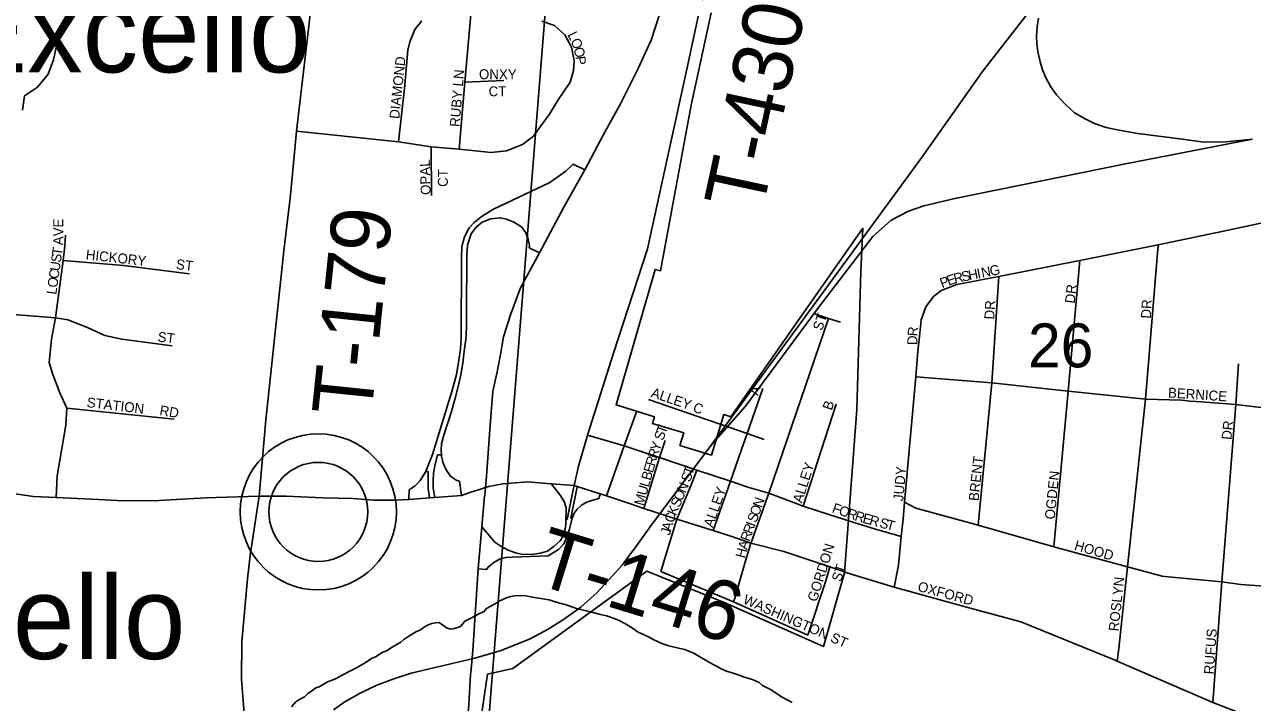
# Model space of a CAD drawing. Extents: x 1310247 to 1552180, y 377264 to 706493.
# Drawn here: x 1425450 to 1431625, y 544139 to 547550 of the extents above; entities that cross this region are included whole.
import ezdxf

# ---------------------------------------------------------------- set-up
doc = ezdxf.new("R2010")
doc.units = 0
for name, color, linetype in [('GM_X_City_Street', 7, 'Continuous'), ('GM_X_City_Street_Text', 7, 'Continuous'), ('GM_X_Corporation', 7, 'Continuous'), ('GM_X_Interchange_Ramps', 7, 'Continuous'), ('GM_X_Minor_Lake', 7, 'Continuous'), ('GM_X_Minor_River', 7, 'Continuous'), ('GM_X_Rail_Line', 7, 'Continuous'), ('GM_X_Section', 7, 'Continuous'), ('GM_X_Section_Text', 7, 'Continuous'), ('GM_X_State_Route', 7, 'Continuous'), ('GM_X_Township_Road', 7, 'Continuous'), ('GM_X_Township_Road_Text', 7, 'Continuous'), ('GM_X_Township_Subdivision', 7, 'Continuous'), ('GM_X_Township_Subdivision_Text', 7, 'Continuous'), ('GM_X_Unincorporated', 7, 'Continuous'), ('GM_X_Unincorporated_Location', 7, 'Continuous'), ('GM_X_Unincorporated_Text', 7, 'Continuous')]:
    doc.layers.add(name, color=color, linetype=linetype)

msp = doc.modelspace()

# ---------------------------------------------------------------- linework, layer by layer
at = {"layer": 'GM_X_City_Street'}
for points in [[(1431454.8, 546504.9), (1431597.2, 546535), (1431939.8, 546609.7), (1432172.1, 546652.2), (1432295.1, 546644.6), (1432668, 546603.2), (1433101.2, 546562.6), (1433275.8, 546541.4), (1433420, 546526.2)], [(1430060.1, 546211.4), (1430137.8, 546241.6), (1430349.1, 546282.2), (1430756.4, 546362.4), (1431150.8, 546442.4), (1431430.3, 546499.8), (1431454.8, 546504.9)], [(1430944.7, 544346.4), (1430952.3, 544410), (1430996.8, 544821.3), (1431087.5, 545665.3), (1431150.8, 546442.4)], [(1430626.1, 544922.3), (1430698.4, 545704.6), (1430756.4, 546362.4)], [(1430244.7, 545031), (1430314.6, 545747.2), (1430349.1, 546282.2)], [(1429823.7, 544718.7), (1429845.2, 544829.1), (1429858.2, 544974.1), (1429867.7, 545060.4), (1429874.6, 545147.5), (1429932.4, 545777.4), (1429941.9, 545906), (1429949.6, 545980.2), (1429959.1, 546063.9), (1429981.6, 546129.5), (1430021.3, 546182.1), (1430060.1, 546211.4)], [(1431425.5, 544139.4), (1431470.5, 544745.5), (1431541.9, 545638.2), (1431554, 545842.3)], [(1429932.4, 545777.4), (1430314.6, 545747.2), (1430698.4, 545704.6), (1431087.5, 545665.3), (1431267.4, 545659.3), (1431312.3, 545655.7)], [(1431312.3, 545655.7), (1431366, 545651.3), (1431541.9, 545638.2), (1431863.6, 545600), (1432213.5, 545577.9), (1432585.4, 545536.7)], [(1429874.6, 545147.5), (1429932.4, 545117.3), (1430244.7, 545031), (1430626.1, 544922.3), (1430996.8, 544821.3), (1431169.9, 544774.6), (1431201.1, 544771.6)], [(1429495, 545085), (1429641.6, 545038), (1429729.6, 545011.2)], [(1429729.6, 545011.2), (1429858.2, 544974.1)], [(1429464.5, 544832.7), (1429499.1, 544821.1), (1429606.4, 544784.6), (1429823.7, 544718.7), (1430175.8, 544621), (1430459.2, 544545.4), (1430933.9, 544350.9)], [(1431201.1, 544771.6), (1431470.5, 544745.5), (1431566, 544732.4), (1431799.3, 544716.3), (1432016.4, 544701.2), (1432144.1, 544690.2), (1432523.5, 544656.6)], [(1430933.9, 544350.9), (1430944.7, 544346.4), (1431425.5, 544139.4), (1431582, 544077.8), (1431742, 543998.3), (1432061, 543816.5), (1432449, 543598.2), (1432657.8, 543483.1), (1432881.2, 543347.7), (1432994, 543286.5), (1433175.3, 543239)]]:
    msp.add_lwpolyline(points, dxfattribs=at)
at = {"layer": 'GM_X_Corporation'}
msp.add_lwpolyline([(1427680.7, 543619.3), (1427777.8, 544281), (1427905.6, 544309.5), (1428579.5, 544799.1), (1428976.3, 544638.8), (1429466.9, 544420.4), (1429573, 544790.4), (1429635.6, 545613), (1429654.8, 546308.3), (1429665.7, 546525.2), (1429001.4, 545576.7), (1428966, 545587.5), (1428903.7, 545383.9), (1428745.9, 545432.1), (1428765.2, 545495.2), (1428607.5, 545543.5), (1428617.7, 545576.9), (1428424.5, 545636), (1428620.3, 546318.3), (1428648.5, 546311.8), (1428801.7, 547144.6), (1428902.8, 547609.9)], dxfattribs=at)
at = {"layer": 'GM_X_Interchange_Ramps'}
for points in [[(1428266.8, 546818.8), (1428209.6, 546847.6), (1428172, 546811.9), (1428091.3, 546756.1), (1427807.4, 546621.7), (1427751.9, 546585.9), (1427711.1, 546553.7), (1427685.8, 546527), (1427662.7, 546481.7), (1427649.4, 546432.8), (1427646.6, 546375.6), (1427646.1, 545972.9), (1427642, 545918.4), (1427634.5, 545860.7), (1427622, 545789.1), (1427597.8, 545703.8), (1427501, 545387.5), (1427468.4, 545303.3), (1427467.5, 545301.1), (1427439.7, 545255.2), (1427414.4, 545228.6), (1427383.9, 545208.2), (1427382.7, 545160.2)], [(1427647.6, 545180.8), (1427637.1, 545252.4), (1427619.9, 545257.5), (1427591.5, 545277.9), (1427569.7, 545309.3), (1427554.3, 545342.7), (1427546.9, 545377.6), (1427546.4, 545385.6), (1427544.8, 545408.5), (1427547.5, 545440.1), (1427555.9, 545478.3), (1427597, 545603.8), (1427615.2, 545670.8), (1427632.9, 545734.8), (1427644, 545787.8), (1427654.4, 545845.5), (1427660.9, 545906.9), (1427668.4, 545965.2), (1427671.7, 546025.7), (1427673, 546100.3), (1427673.5, 546390.5), (1427677.9, 546440.1), (1427695.7, 546496.5), (1427719.8, 546528.8), (1427750.6, 546555.3), (1427795.1, 546573.2), (1427841.9, 546578.5), (1427874.2, 546571.1), (1427911.1, 546555.3), (1427949.6, 546531.6), (1427970.2, 546501.8), (1427982.9, 546470.5), (1427989.4, 546438.8), (1427988.1, 546427.1), (1428039.1, 546401.7)], [(1427512.4, 545171.1), (1427505.6, 545217), (1427504.9, 545255.3), (1427507.2, 545293.1), (1427512.4, 545330.4), (1427526.7, 545384.3), (1427546.4, 545385.6)], [(1427468.4, 545303.3), (1427480.1, 545298.8), (1427479.3, 545216.3), (1427486.4, 545168.1)], [(1428213.1, 545229.9), (1428211.2, 545216.6), (1428178.4, 545060.3), (1428171.8, 545059.3)], [(1428204, 545065.7), (1428197.2, 545066.6), (1428227.8, 545216), (1428229.1, 545226.2)], [(1427731, 544811.4), (1427773, 544807.6), (1427781.1, 544820.1), (1427809.3, 544843.7), (1427841.2, 544861.8), (1427870, 544868.6), (1427902.5, 544869.9), (1428083.1, 544876.7), (1428135.5, 544909), (1428161.1, 544937.9), (1428176.8, 544972.1), (1428189.7, 545010.4), (1428204, 545065.7), (1428214.4, 545091.2), (1428229.5, 545112.1), (1428251.5, 545131.8), (1428278.2, 545146.9), (1428308.4, 545157.3), (1428337.3, 545165.4), (1428337.6, 545165.4), (1428345.1, 545188.1)]]:
    msp.add_lwpolyline(points, dxfattribs=at)
at = {"layer": 'GM_X_Minor_Lake'}
msp.add_lwpolyline([(1425440.2, 547119.9), (1425450.2, 547191.8), (1425515.6, 547236.1), (1425569.5, 547300.8), (1425595.5, 547372.3), (1425609.3, 547436), (1425625.1, 547499.7), (1425643.1, 547571.4)], dxfattribs=at)
at = {"layer": 'GM_X_Minor_River'}
msp.add_lwpolyline([(1426793.2, 544116.6), (1426814.3, 544141.9), (1426828.7, 544151.4), (1426857.4, 544166.5), (1426872.1, 544182), (1426898.9, 544201.1), (1426915.4, 544212.6), (1426931.7, 544218), (1426972.8, 544242.6), (1426989.1, 544248), (1427017.6, 544259), (1427046.4, 544276), (1427085.4, 544296.7), (1427099.7, 544302.2), (1427122.3, 544315.5), (1427159.2, 544336.2), (1427198.3, 544360.9), (1427214.7, 544368.3), (1427251.7, 544391.1), (1427270.1, 544398.4), (1427299, 544417.5), (1427342.1, 544442), (1427356.7, 544455.5), (1427377.3, 544468.8), (1427404, 544485.9), (1427420.5, 544495.4), (1427438.8, 544502.7), (1427461.6, 544520), (1427475.9, 544527.5), (1427498.4, 544536.7), (1427516.6, 544540), (1427534.8, 544541.4), (1427558.3, 544524.4), (1427572, 544513.9), (1427591.8, 544507.1), (1427605.9, 544508.6), (1427628.3, 544515.8), (1427644.7, 544523.3), (1427663.7, 544548.7), (1427690.3, 544561.8), (1427741.6, 544588), (1427759.9, 544595.4), (1427772.6, 544611), (1427813.6, 544633.6), (1427840.4, 544650.7), (1427877.2, 544667.4), (1427895.5, 544672.8), (1427915.7, 544676), (1427941.9, 544677.1), (1427970, 544676), (1427996, 544671.1), (1428023.9, 544666), (1428087.9, 544655.6), (1428123.7, 544644.2), (1428179.4, 544628.1), (1428225, 544612.4), (1428288.8, 544595.9), (1428346.5, 544581.8), (1428376.4, 544574.6), (1428396.3, 544567.8), (1428428.1, 544556.6), (1428443.9, 544550), (1428471.5, 544534.9), (1428506.9, 544513.5), (1428536.3, 544492.3), (1428593.6, 544466.1), (1428611.3, 544455.4), (1428654.8, 544435.7), (1428690.6, 544424.3), (1428738.4, 544412.5), (1428770.3, 544405.3), (1428786.2, 544398.7), (1428804, 544392), (1428819.8, 544383.4), (1428863.1, 544357.7), (1428888.6, 544342.7), (1428912.3, 544329.7), (1428936, 544318.8), (1428953.7, 544308.1), (1428979.5, 544297.1), (1429013.2, 544285.8), (1429043, 544276.7), (1429070.8, 544265.6), (1429114.5, 544251.9), (1429128.3, 544245.4), (1429144.2, 544238.8), (1429161.7, 544224), (1429201.2, 544204.5), (1429260.1, 544166.2), (1429309.4, 544138.2)], dxfattribs=at)
at = {"layer": 'GM_X_Rail_Line'}
for points in [[(1428901.9, 545433.3), (1429959.6, 546880.1), (1430267.4, 547314.9), (1430507.9, 547624.4)], [(1430548.4, 547582.2), (1430541.6, 547538.3), (1430539.2, 547492.6), (1430540.4, 547454.9), (1430545.3, 547415.4), (1430556.5, 547362.2), (1430569.4, 547322.1), (1430586.7, 547279.4), (1430611.4, 547236.8), (1430638.6, 547197.3), (1430684.3, 547148.5), (1430728.2, 547108.3), (1430780.7, 547076.8), (1430830.1, 547052.1), (1430889.5, 547032.9), (1430943.8, 547020.6), (1431048.8, 547002.7), (1431273.1, 546973), (1431379.4, 546958.2), (1431491, 546960.1), (1431624.6, 546973.6)], [(1428901.9, 545433.3), (1429014.2, 545559.3), (1429075.7, 545630.2), (1429442.3, 546126.2), (1429715, 546483.8), (1429807.4, 546566.5), (1429894.6, 546610.9), (1429971.4, 546637.5), (1430128.1, 546674.4), (1430978, 546847.4), (1431624.6, 546973.6)], [(1427003.2, 544101.6), (1427060.4, 544142.1), (1427137.7, 544185.5), (1427221, 544226), (1427306.6, 544258.3), (1427394.9, 544285.5), (1427458.2, 544301.2), (1427714.2, 544362.2), (1427847.1, 544400.6), (1427992.8, 544458.3), (1428082.3, 544507.7), (1428155.1, 544552.8), (1428247.3, 544617.8), (1428327.3, 544690), (1428404, 544772.8), (1428454.6, 544829.5), (1428527.9, 544926.7), (1428599.8, 545028.1), (1428901.9, 545433.3)]]:
    msp.add_lwpolyline(points, dxfattribs=at)
at = {"layer": 'GM_X_Section'}
for points in [[(1422946.7, 549442.3), (1428176.5, 548977.8), (1427746.2, 543573.2), (1423710.3, 543852), (1423601.9, 543926.3), (1423508.7, 543964.3), (1423445, 543977.7), (1423415.1, 543980.3), (1423392.9, 543970.8), (1423350.4, 543947.7), (1423302, 543930.7), (1423243.7, 543914), (1423201.3, 543896.9), (1422557.5, 544834.8)], [(1428176.5, 548977.8), (1433593.8, 548489.2), (1433210.1, 543205.6), (1427746.2, 543573.2)]]:
    msp.add_lwpolyline(points, close=True, dxfattribs=at)
at = {"layer": 'GM_X_State_Route'}
for points in [[(1428163.4, 546634.6), (1428169.8, 546646.7), (1428266.8, 546818.8), (1428359.6, 546993), (1428448.4, 547155), (1428534.2, 547325.3), (1428600.4, 547471.7), (1428641.2, 547595.5), (1428687.6, 547782.7), (1428720.2, 547934.2), (1428737.1, 548036.5), (1428774.7, 548271), (1428827.6, 548565.6), (1428878.9, 548858.5), (1428893.7, 548946.7), (1428896.2, 548961.9)], [(1427763.8, 545180), (1427767.4, 545220.1), (1427772.5, 545278.3), (1427790.9, 545534.4), (1427805.2, 545704.4), (1427825.8, 545802.1), (1427844, 545889.9), (1427859, 545978.4), (1427893.6, 546090.3), (1427944.4, 546224.6), (1428039.1, 546401.7), (1428163.4, 546634.6)], [(1425148.7, 545232.1), (1425196.7, 545221.1), (1425294.8, 545204.2), (1425381.7, 545191.8), (1425495.5, 545176), (1425609.5, 545170.3), (1425788.8, 545161.3), (1425915.1, 545155.7), (1426026.7, 545153.4), (1426127.1, 545155.7), (1426271.5, 545163.6), (1426363.8, 545168)], [(1427689.5, 545195), (1427737.4, 545211.3), (1427767.4, 545220.1), (1427783.9, 545224.9), (1427854.3, 545238.6), (1427979.2, 545248.8), (1428036.5, 545244.4)], [(1428036.5, 545244.4), (1428098.5, 545239.6), (1428120, 545212.7), (1428142.9, 545182.1), (1428163.9, 545149.8), (1428173.2, 545118.5), (1428172.9, 545091), (1428172, 545065.9), (1428171.8, 545059.3), (1428171.4, 545038.1), (1428167.8, 545010.7), (1428158.7, 544976.1), (1428143.4, 544951.7), (1428113.9, 544925.2), (1428079.4, 544900.8), (1428045.3, 544890.1), (1428010.2, 544884.5), (1427956.3, 544883.5), (1427918.4, 544891.4), (1427881.1, 544905.9), (1427845.5, 544925.2), (1427815, 544945.6), (1427750, 545022.3)], [(1426363.8, 545168), (1426413.6, 545170.3), (1426629, 545177.1), (1426765.9, 545177.2), (1426949.5, 545168), (1427100.9, 545164.5), (1427205.6, 545156.9), (1427309.3, 545156.9), (1427382.7, 545160.2), (1427486.4, 545168.1), (1427512.4, 545171.1), (1427647.6, 545180.8), (1427689.5, 545195)], [(1427693.8, 544287.1), (1427703.4, 544400.6), (1427731, 544811.4), (1427750, 545022.3), (1427763.7, 545179), (1427763.8, 545180)], [(1427665.6, 543920.2), (1427684.4, 544126.1), (1427693.2, 544280.5), (1427693.8, 544287.1)]]:
    msp.add_lwpolyline(points, dxfattribs=at)
at = {"layer": 'GM_X_Township_Road'}
for points in [[(1426786.6, 546693.7), (1426800.4, 546834.9), (1426817.3, 547013.1), (1426943.9, 548087.4), (1426982.3, 548492.1), (1426999, 548669.4), (1427023.3, 548909.8), (1427040.5, 549079.1), (1427042.5, 549098.8)], [(1428266.9, 545437.3), (1428280.2, 545484.8), (1428411.8, 545897.4), (1428582.7, 546420.9), (1428791.7, 547380), (1428843.3, 547622.8), (1428861.1, 547705.3), (1428858.1, 547745.1), (1428849.8, 547776.5), (1428832.1, 547806.8), (1428829.7, 547810.9), (1428791.7, 547851.3), (1428720.2, 547934.2)], [(1426661.6, 545543.7), (1426753, 546412), (1426782.3, 546650), (1426786.6, 546693.7)], [(1426629, 545177.1), (1426629, 545177.1), (1426659.4, 545523.3), (1426661.6, 545543.7)], [(1428280.2, 545484.8), (1428345.3, 545465.3), (1428465.2, 545430.9), (1428540, 545405.4), (1428643.3, 545371.6), (1428830.6, 545308.3), (1428999.8, 545251.7), (1429086.3, 545222.8), (1429192.1, 545191.5), (1429364.6, 545126.8), (1429495, 545085)], [(1428213.1, 545229.9), (1428236.1, 545327.6), (1428266.9, 545437.3)], [(1428098.5, 545239.6), (1428213.1, 545229.9), (1428229.1, 545226.2), (1428345.1, 545188.1), (1428375.8, 545178), (1428446.5, 545154.6)], [(1426588.4, 544906.1), (1426589.1, 544912.7), (1426629, 545177.1)], [(1428446.5, 545154.6), (1428496.8, 545137.9), (1428564.6, 545115.5), (1428730.2, 545060.7), (1428913.3, 545003.5), (1429002.3, 544976.2), (1429102.6, 544940.7), (1429268.6, 544898.3), (1429464.5, 544832.7)], [(1426572.6, 543868.3), (1426568.3, 543911.2), (1426540.6, 544255.4), (1426541.8, 544444.9), (1426571.8, 544760.2), (1426588.4, 544906.1)]]:
    msp.add_lwpolyline(points, dxfattribs=at)
at = {"layer": 'GM_X_Township_Subdivision'}
for points in [[(1426817.3, 547013.1), (1427330.4, 546960.1), (1427495.1, 546934.2), (1427634.9, 546922.9), (1427796.2, 546907.1), (1427874, 546915), (1427954.1, 546946.6), (1428009.4, 546989.5), (1428043.2, 547035.7), (1428090.6, 547100), (1428133.4, 547171), (1428194.3, 547260.1), (1428210.1, 547319.9), (1428214.6, 547368.4), (1428201.1, 547436), (1428166.1, 547498.1), (1428114.3, 547545.4), (1428051.1, 547566.9)], [(1427447.7, 547569.1), (1427412.8, 547525.2), (1427386.8, 547463.1), (1427377.8, 547421.4), (1427359.8, 547228.5), (1427330.4, 546960.1)], [(1427634.9, 546922.9), (1427663.2, 547261.2), (1427693.6, 547600.7)], [(1427663.2, 547261.2), (1427860.5, 547268)], [(1427496.2, 546690), (1427495.1, 546934.2)], [(1425609.5, 545170.3), (1425614, 545279.7), (1425656.8, 545533.5), (1425662.5, 545620.3), (1425627.5, 545697), (1425591.4, 545789.5), (1425574.5, 545849.3), (1425585.8, 545966.6), (1425606.1, 546073.7), (1425644.4, 546362.4), (1425652.3, 546436.8), (1425655.7, 546491)], [(1425644.4, 546362.4), (1425947.8, 546337.6), (1426278.7, 546296.7)], [(1426192.8, 545934.2), (1425938.8, 545966.6), (1425853.2, 545985.1), (1425766.2, 546026), (1425667, 546064.7), (1425606.1, 546073.7), (1425140.3, 546112), (1424664.4, 546157.1)], [(1429418, 546095.6), (1429492.6, 546071.3), (1429552.8, 546051.9)], [(1429103.7, 544943.8), (1429192.1, 545191.5), (1429492.6, 546071.3)], [(1428913.3, 545003.5), (1428999.8, 545251.7), (1429055.5, 545411.5), (1429083.6, 545492.1), (1429162.9, 545719.4)], [(1428587.9, 545662.7), (1429040.5, 545506.9), (1429040.5, 545506.9)], [(1425662.5, 545620.3), (1426202.7, 545563.9)], [(1428375.8, 545178), (1428465.2, 545430.9), (1428529.3, 545606.6)], [(1429364.6, 545126.8), (1429531.2, 545640.2)], [(1429040.5, 545506.9), (1429083.6, 545492.1), (1429169.8, 545462.4)], [(1428564.6, 545115.5), (1428643.3, 545371.6), (1428671.8, 545457)], [(1428649.8, 544798.2), (1428730.2, 545060.7), (1428803.4, 545237), (1428830.6, 545308.3)], [(1429015.6, 544645.4), (1429021.2, 544664.5), (1429069.1, 544828.7), (1429102.6, 544940.7), (1429103.7, 544943.8)], [(1428649.8, 544798.2), (1429015.6, 544645.4), (1429388.4, 544477.4)], [(1429388.4, 544477.4), (1429479.1, 544751.5), (1429499.1, 544821.1)]]:
    msp.add_lwpolyline(points, dxfattribs=at)
at = {"layer": 'GM_X_Unincorporated'}
for radius in [392.8, 249]:
    msp.add_circle((1426927.3, 545097.9), radius, dxfattribs=at)
at = {"layer": 'GM_X_Unincorporated_Location'}
msp.add_line((1426927.3, 545097.9), (1426927.3, 545097.9), dxfattribs=at)

# ---------------------------------------------------------------- texts
at = {"layer": 'GM_X_City_Street_Text'}
for s, rotation, p in [('N', 11.30634, (1430265.6, 546276)), ('G', 11.30634, (1430308.8, 546284.7)), ('P', 20.37058, (1430063.8, 546223.2)), ('E', 19.38093, (1430096.6, 546235.4)), ('R', 13.93023, (1430128.6, 546246.7)), ('S', 11.46798, (1430166.4, 546256.1)), ('H', 11.30779, (1430200.9, 546263.1)), ('I', 11.30565, (1430244.1, 546271.7)), ('DR', 83.99458, (1430731, 546145)), ('DR', 86.98328, (1430326.3, 546065.3)), ('DR', 86.98841, (1431113.7, 546069.7)), ('R', 84.84513, (1429939.6, 545980)), ('D', 89.03823, (1429938.9, 545937)), ('BERNICE', 356.12548, (1431198.8, 545673.8)), ('DR', 83.98769, (1431518.6, 545458.6)), ('BRENT', 83.79542, (1430247.2, 545150.6)), ('JUDY', 85.10099, (1429868.5, 545150.4)), ('OGDEN', 84.17239, (1430629.8, 545058.2)), ('F', 340.50238, (1429507.1, 545096.9)), ('O', 340.50056, (1429540.3, 545085.1)), ('R', 340.50904, (1429581.7, 545070.4)), ('R', 342.3865, (1429620.8, 545056.6)), ('E', 344.81442, (1429660.7, 545044)), ('R', 344.97742, (1429694.8, 545034.7)), ('S', 344.9887, (1429745.9, 545021)), ('T', 344.9929, (1429779.9, 545011.9)), ('HOOD', 343.85881, (1430725.3, 544907.8)), ('OXFORD', 344.74555, (1429937.6, 544701.1)), ('ROSLYN', 83.88393, (1430951, 544495)), ('RUFUS', 86.18543, (1431430.5, 544279))]:
    msp.add_text(s, height=50, rotation=rotation, dxfattribs=at).set_placement(p)
at = {"layer": 'GM_X_Section_Text'}
msp.add_text('26', height=221, rotation=0.00001, dxfattribs=at).set_placement((1430496.1, 545825.3))
at = {"layer": 'GM_X_Township_Road_Text'}
for s, rotation, p in [('T-430', 77.86613, (1429159.4, 546602.2)), ('T-179', 84.09385, (1427192.7, 545571.2)), ('T-146', 342.89809, (1428000.9, 544739.7))]:
    msp.add_text(s, height=300, rotation=rotation, dxfattribs=at).set_placement(p)
at = {"layer": 'GM_X_Township_Subdivision_Text'}
for s, rotation, p in [('L', 296.62614, (1428178.8, 547499.6)), ('O', 293.10245, (1428194.3, 547468.9)), ('DIAMOND', 84.12209, (1427334.2, 547073.6)), ('O', 282.22299, (1428210.8, 547430.8)), ('P', 276.32511, (1428219.9, 547389.1)), ('RUBY LN', 85.31057, (1427637.7, 547033.5)), ('ONXY', 0.00001, (1427735.1, 547275.4)), ('CT', 0.00001, (1427783.5, 547189.4)), ('OPAL', 91.59031, (1427492.5, 546693.8)), ('CT', 90, (1427578.5, 546733.6)), ('E', 90, (1425644.5, 546529)), ('V', 90.00957, (1425644.5, 546485)), ('A', 88.47272, (1425643.3, 546439.5)), ('S', 82.05148, (1425631.9, 546350.6)), ('T', 82.05148, (1425636.8, 546385.4)), ('HICKORY', 353.66248, (1425756.2, 546368.9)), ('U', 82.05073, (1425625.8, 546307)), ('ST', 352.87919, (1426209.5, 546320.5)), ('O', 82.05073, (1425614.3, 546224.2)), ('C', 82.05875, (1425620.4, 546267.8)), ('L', 82.05148, (1425609.4, 546189.3)), ('ST', 71.5716, (1429459.8, 546006.2)), ('ST', 352.86574, (1426117.1, 545955.4)), ('ALLEY', 341.17625, (1428596.2, 545677.7)), ('A', 73.30676, (1429139.1, 545680.1)), ('STATION', 353.23386, (1425760.6, 545625.4)), ('B', 71.56869, (1429508.8, 545605.6)), ('RD', 350.5426, (1426126.3, 545585.7)), ('C', 341.57598, (1428807.3, 545602.9)), ('T', 70.62741, (1428672.7, 545486.7)), ('S', 70.64936, (1428661, 545453.5)), ('R', 71.80699, (1428629.8, 545362.2)), ('Y', 70.69757, (1428642.1, 545399.5)), ('E', 74.02833, (1428609.2, 545290.8)), ('R', 73.81944, (1428618.9, 545324.6)), ('ALLEY', 72.34946, (1429359.2, 545139.1)), ('B', 74.05348, (1428598.4, 545252.7)), ('S', 70.10559, (1428796.4, 545244.7)), ('T', 70.69395, (1428808.6, 545278.3)), ('U', 74.03523, (1428576.6, 545176.6)), ('L', 74.03433, (1428588.7, 545218.9)), ('N', 67.16643, (1428773.5, 545189.3)), ('ALLEY', 70.76975, (1428910.4, 545016.1)), ('M', 74.03708, (1428562.1, 545125.8)), ('S', 67.01661, (1428742.5, 545116.2)), ('O', 67.00518, (1428756.2, 545148.6)), ('N', 69.83756, (1429156.7, 545114.9)), ('K', 67.42551, (1428725.6, 545075.7)), ('O', 69.82333, (1429141.5, 545073.6)), ('A', 73.18977, (1428700.5, 544997.4)), ('C', 71.00447, (1428713, 545039)), ('R', 69.86749, (1429108.2, 544982.7)), ('I', 69.82264, (1429121.8, 545019.9)), ('S', 69.82282, (1429129.4, 545040.5)), ('J', 73.1961, (1428694.1, 544976.3)), ('R', 70.79705, (1429095.2, 544945.5)), ('H', 75.15797, (1429072.4, 544861.6)), ('A', 74.39984, (1429083.6, 544903.9)), ('GORDON', 72.47516, (1429433.3, 544641.9)), ('ST', 71.56723, (1429554.6, 544742.6)), ('WASHINGTON ST', 336.343, (1429058.9, 544639))]:
    msp.add_text(s, height=50, rotation=rotation, dxfattribs=at).set_placement(p)
at = {"layer": 'GM_X_Unincorporated_Text'}
for s, p in [('North Excello', (1423572.7, 547309.8)), ('Excello', (1424461.5, 544357.4))]:
    msp.add_text(s, height=417, rotation=0.00001, dxfattribs=at).set_placement(p)

doc.saveas('drawing.dxf')
